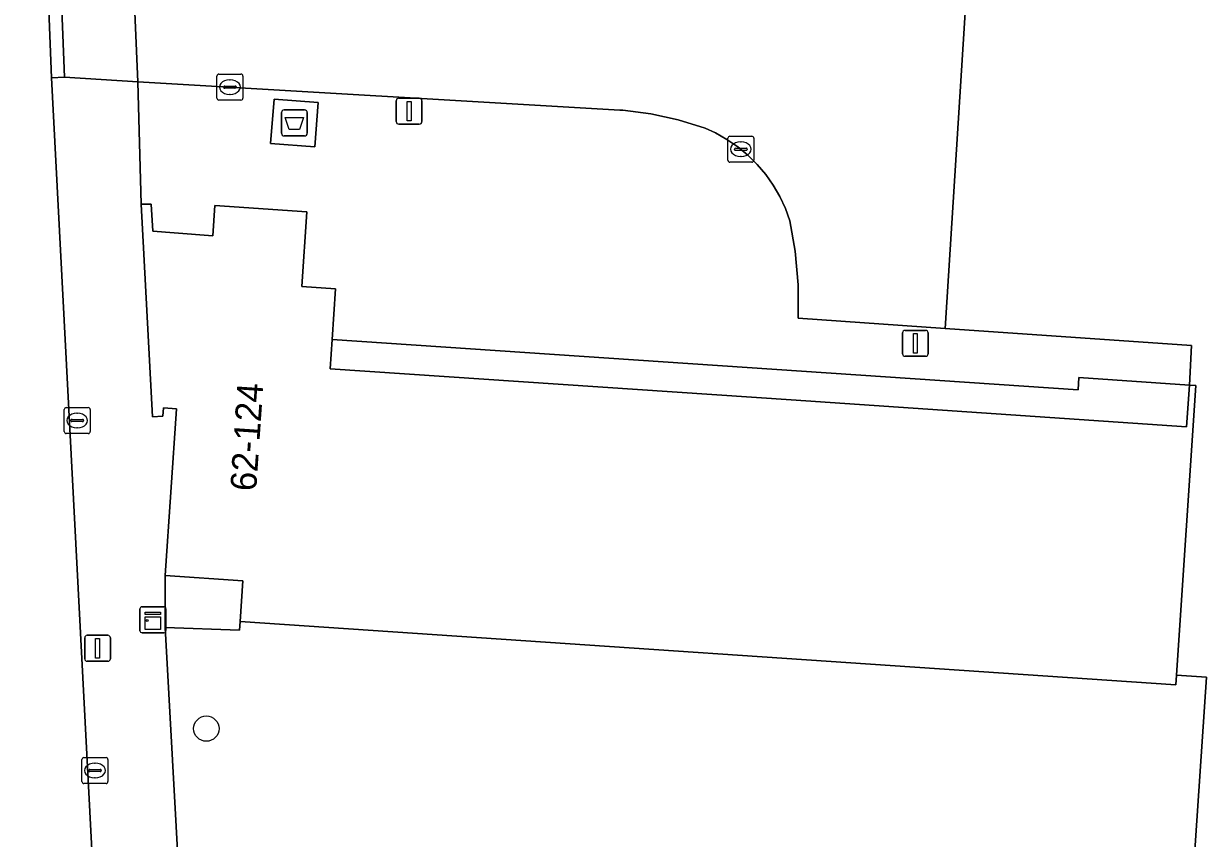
# Model space of a CAD drawing. Extents: x 161084 to 161928, y 385354 to 386522.
# Drawn here: x 161817.92 to 161863.48, y 386010 to 386041.39 of the extents above; entities that cross this region are included whole.
import ezdxf

# ---------------------------------------------------------------- set-up
doc = ezdxf.new("R2010")
doc.units = 0
for name, color, linetype in [('IMGEO_Afval_apart_plaats', 7, 'Continuous'), ('IMGEO_Berm_groen', 7, 'Continuous'), ('IMGEO_Boom', 7, 'Continuous'), ('IMGEO_Groenvoorziening', 7, 'Continuous'), ('IMGEO_Kast', 7, 'Continuous'), ('IMGEO_Kolk', 7, 'Continuous'), ('IMGEO_Lichtmast', 7, 'Continuous'), ('IMGEO_Pand', 7, 'Continuous'), ('IMGEO_Pand_nummerreeks', 7, 'Continuous'), ('IMGEO_Parkeervlak_open', 7, 'Continuous'), ('IMGEO_Rijbaan_lokaal_open', 7, 'Continuous'), ('IMGEO_Voetpad_gesloten', 7, 'Continuous'), ('IMGEO_Voetpad_open', 7, 'Continuous')]:
    doc.layers.add(name, color=color, linetype=linetype)

msp = doc.modelspace()

# ---------------------------------------------------------------- linework, layer by layer
at = {"layer": 'IMGEO_Afval_apart_plaats'}
for p, q in [((161827.851, 386037.168), (161827.851, 386037.968)), ((161827.851, 386037.968), (161827.851, 386037.168)), ((161827.951, 386038.068), (161828.741, 386038.068)), ((161828.741, 386038.068), (161827.951, 386038.068)), ((161828.841, 386037.968), (161828.841, 386037.168)), ((161828.841, 386037.168), (161828.841, 386037.968)), ((161828.741, 386037.068), (161827.951, 386037.068)), ((161827.951, 386037.068), (161828.741, 386037.068))]:
    msp.add_line(p, q, dxfattribs=at)
msp.add_lwpolyline([(161827.994, 386037.782), (161828.698, 386037.782), (161828.549, 386037.312), (161828.143, 386037.312), (161827.994, 386037.782)], dxfattribs=at)
for centre, start, end in [((161827.951, 386037.968), 90, 180), ((161827.951, 386037.968), 90, 180), ((161828.741, 386037.968), 0, 90), ((161828.741, 386037.968), 360, 90), ((161827.951, 386037.168), 180, 270), ((161827.951, 386037.168), 180, 270), ((161828.741, 386037.168), 270, 0), ((161828.741, 386037.168), 270, 0)]:
    msp.add_arc(centre, 0.1, start, end, dxfattribs=at)
at = {"layer": 'IMGEO_Berm_groen'}
msp.add_lwpolyline([(161855.492, 386062.33), (161853.415, 386029.641), (161862.912, 386028.986), (161862.83, 386027.468), (161863.082, 386027.451), (161862.326, 386016.281), (161863.481, 386016.205), (161862.401, 386000)], dxfattribs=at)
at = {"layer": 'IMGEO_Boom'}
msp.add_circle((161824.954, 386014.226), 0.489, dxfattribs=at)
at = {"layer": 'IMGEO_Groenvoorziening'}
msp.add_lwpolyline([(161863.481, 386016.205), (161862.326, 386016.281), (161862.301, 386015.917), (161826.255, 386018.358), (161826.232, 386018.019), (161823.362, 386018.13), (161824.364, 386000), (161824.366, 385998.161), (161842.922, 385996.894), (161860.312, 385995.707), (161862.107, 385995.589), (161862.401, 386000)], close=True, dxfattribs=at)
at = {"layer": 'IMGEO_Kast'}
for p, q in [((161822.397, 386017.999), (161822.397, 386018.84)), ((161822.397, 386018.84), (161822.397, 386017.999)), ((161822.472, 386018.924), (161823.313, 386018.924)), ((161823.313, 386018.924), (161822.472, 386018.924)), ((161823.397, 386018.849), (161823.397, 386018.008)), ((161823.397, 386018.008), (161823.397, 386018.849)), ((161823.322, 386017.924), (161822.481, 386017.924)), ((161822.481, 386017.924), (161823.322, 386017.924))]:
    msp.add_line(p, q, dxfattribs=at)
for points in [[(161822.592, 386018.714), (161823.192, 386018.714), (161823.192, 386018.629), (161822.592, 386018.629), (161822.592, 386018.714)], [(161822.592, 386018.539), (161823.192, 386018.539), (161823.192, 386018.05), (161822.592, 386018.05), (161822.592, 386018.539)]]:
    msp.add_lwpolyline(points, dxfattribs=at)
msp.add_circle((161822.676, 386018.388), 0.0377, dxfattribs=at)
for centre, start, end in [((161822.475, 386018.846), 92.4484, 184.2845), ((161822.475, 386018.846), 92.4484, 184.2845), ((161823.319, 386018.846), 2.4484, 94.2845), ((161823.319, 386018.846), 2.4484, 94.2845), ((161822.475, 386018.002), 182.4484, 274.2845), ((161822.475, 386018.002), 182.4484, 274.2845), ((161823.319, 386018.002), 272.4484, 4.2845), ((161823.319, 386018.002), 272.4484, 4.2845)]:
    msp.add_arc(centre, 0.0779, start, end, dxfattribs=at)
at = {"layer": 'IMGEO_Kolk'}
for p, q in [((161825.362, 386038.522), (161825.362, 386039.374)), ((161825.437, 386039.448), (161826.289, 386039.448)), ((161825.85, 386039.228), (161825.875, 386039.228)), ((161826.363, 386039.374), (161826.363, 386038.522)), ((161825.621, 386038.942), (161825.621, 386038.954)), ((161826.059, 386038.905), (161825.661, 386038.905)), ((161825.664, 386038.991), (161826.062, 386038.991)), ((161825.873, 386038.668), (161825.848, 386038.668)), ((161826.105, 386038.954), (161826.105, 386038.942)), ((161826.289, 386038.448), (161825.437, 386038.448)), ((161845.046, 386036.129), (161845.046, 386036.981)), ((161845.121, 386037.055), (161845.973, 386037.055)), ((161845.534, 386036.835), (161845.559, 386036.835)), ((161846.047, 386036.981), (161846.047, 386036.129)), ((161845.305, 386036.549), (161845.305, 386036.561)), ((161845.743, 386036.512), (161845.345, 386036.512)), ((161845.348, 386036.598), (161845.746, 386036.598)), ((161845.557, 386036.275), (161845.532, 386036.275)), ((161845.789, 386036.561), (161845.789, 386036.549)), ((161845.973, 386036.055), (161845.121, 386036.055)), ((161819.478, 386025.674), (161819.478, 386026.526)), ((161819.553, 386026.6), (161820.405, 386026.6)), ((161819.966, 386026.38), (161819.991, 386026.38)), ((161820.479, 386026.526), (161820.479, 386025.674)), ((161819.737, 386026.094), (161819.737, 386026.106)), ((161820.175, 386026.057), (161819.777, 386026.057)), ((161819.78, 386026.143), (161820.178, 386026.143)), ((161819.989, 386025.82), (161819.964, 386025.82)), ((161820.221, 386026.106), (161820.221, 386026.094)), ((161820.405, 386025.6), (161819.553, 386025.6)), ((161820.162, 386012.186), (161820.162, 386013.038)), ((161820.237, 386013.112), (161821.089, 386013.112)), ((161821.163, 386013.038), (161821.163, 386012.186)), ((161820.421, 386012.606), (161820.421, 386012.618)), ((161820.464, 386012.655), (161820.862, 386012.655)), ((161820.65, 386012.892), (161820.675, 386012.892)), ((161820.905, 386012.618), (161820.905, 386012.606)), ((161820.859, 386012.569), (161820.461, 386012.569)), ((161820.673, 386012.332), (161820.648, 386012.332)), ((161821.089, 386012.112), (161820.237, 386012.112))]:
    msp.add_line(p, q, dxfattribs=at)
for points in [[(161825.362, 386038.522), (161825.362, 386039.374)], [(161825.437, 386039.448), (161826.289, 386039.448)], [(161826.363, 386039.374), (161826.363, 386038.522)], [(161826.289, 386038.448), (161825.437, 386038.448)], [(161845.046, 386036.129), (161845.046, 386036.981)], [(161845.121, 386037.055), (161845.973, 386037.055)], [(161846.047, 386036.981), (161846.047, 386036.129)], [(161845.973, 386036.055), (161845.121, 386036.055)], [(161819.478, 386025.674), (161819.478, 386026.526)], [(161819.553, 386026.6), (161820.405, 386026.6)], [(161820.479, 386026.526), (161820.479, 386025.674)], [(161820.405, 386025.6), (161819.553, 386025.6)], [(161820.162, 386012.186), (161820.162, 386013.038)], [(161820.237, 386013.112), (161821.089, 386013.112)], [(161821.163, 386013.038), (161821.163, 386012.186)], [(161821.089, 386012.112), (161820.237, 386012.112)]]:
    msp.add_lwpolyline(points, dxfattribs=at)
for centre, radius, start, end in [((161825.439, 386039.372), 0.0765, 91.552, 178.448), ((161825.439, 386039.372), 0.0765, 91.552, 178.448), ((161826.287, 386039.372), 0.0765, 1.552, 88.448), ((161826.287, 386039.372), 0.0765, 1.552, 88.448), ((161825.661, 386038.951), 0.0403, 85.8775, 175.7526), ((161825.658, 386038.941), 0.0366, 178.938, 274.7102), ((161826.062, 386038.948), 0.043, 264.8664, 352.4533), ((161826.066, 386038.953), 0.0386, 1.7309, 96.639), ((161825.439, 386038.524), 0.0765, 181.552, 268.448), ((161825.439, 386038.524), 0.0765, 181.552, 268.448), ((161826.287, 386038.524), 0.0765, 271.552, 358.448), ((161826.287, 386038.524), 0.0765, 271.552, 358.448), ((161845.123, 386036.979), 0.0765, 91.552, 178.448), ((161845.123, 386036.979), 0.0765, 91.552, 178.448), ((161845.971, 386036.979), 0.0765, 1.552, 88.448), ((161845.971, 386036.979), 0.0765, 1.552, 88.448), ((161845.345, 386036.558), 0.0403, 85.8775, 175.7526), ((161845.342, 386036.548), 0.0366, 178.938, 274.7102), ((161845.746, 386036.555), 0.043, 264.8664, 352.4533), ((161845.75, 386036.56), 0.0386, 1.7309, 96.639), ((161845.123, 386036.131), 0.0765, 181.552, 268.448), ((161845.123, 386036.131), 0.0765, 181.552, 268.448), ((161845.971, 386036.131), 0.0765, 271.552, 358.448), ((161845.971, 386036.131), 0.0765, 271.552, 358.448), ((161819.555, 386026.524), 0.0765, 91.552, 178.448), ((161819.555, 386026.524), 0.0765, 91.552, 178.448), ((161820.403, 386026.524), 0.0765, 1.552, 88.448), ((161820.403, 386026.524), 0.0765, 1.552, 88.448), ((161819.777, 386026.103), 0.0403, 85.8775, 175.7526), ((161819.774, 386026.093), 0.0366, 178.938, 274.7102), ((161820.178, 386026.1), 0.043, 264.8664, 352.4533), ((161820.182, 386026.105), 0.0386, 1.7309, 96.639), ((161819.555, 386025.676), 0.0765, 181.552, 268.448), ((161819.555, 386025.676), 0.0765, 181.552, 268.448), ((161820.403, 386025.676), 0.0765, 271.552, 358.448), ((161820.403, 386025.676), 0.0765, 271.552, 358.448), ((161820.239, 386013.036), 0.0765, 91.552, 178.448), ((161820.239, 386013.036), 0.0765, 91.552, 178.448), ((161821.087, 386013.036), 0.0765, 1.552, 88.448), ((161821.087, 386013.036), 0.0765, 1.552, 88.448), ((161820.461, 386012.615), 0.0403, 85.8775, 175.7526), ((161820.458, 386012.605), 0.0366, 178.938, 274.7102), ((161820.862, 386012.612), 0.043, 264.8664, 352.4533), ((161820.866, 386012.617), 0.0386, 1.7309, 96.639), ((161820.239, 386012.188), 0.0765, 181.552, 268.448), ((161820.239, 386012.188), 0.0765, 181.552, 268.448), ((161821.087, 386012.188), 0.0765, 271.552, 358.448), ((161821.087, 386012.188), 0.0765, 271.552, 358.448)]:
    msp.add_arc(centre, radius, start, end, dxfattribs=at)
for centre, major_axis, ratio, start_param, end_param in [((161825.849, 386038.948), (-0.387, 0.002), 0.722429, 4.712389, 7.853982), ((161825.874, 386038.948), (-0.39, 0.002), 0.717154, 1.570796, 4.712389), ((161845.533, 386036.555), (-0.387, 0.002), 0.722429, 4.712389, 7.853982), ((161845.558, 386036.555), (-0.39, 0.002), 0.717154, 1.570796, 4.712389), ((161819.965, 386026.1), (-0.387, 0.002), 0.722429, 4.712389, 7.853982), ((161819.99, 386026.1), (-0.39, 0.002), 0.717154, 1.570796, 4.712389), ((161820.649, 386012.612), (-0.387, 0.002), 0.722429, 4.712389, 7.853982), ((161820.674, 386012.612), (-0.39, 0.002), 0.717154, 1.570796, 4.712389)]:
    msp.add_ellipse(centre, major_axis=major_axis, ratio=ratio, start_param=start_param, end_param=end_param, dxfattribs=at)
at = {"layer": 'IMGEO_Lichtmast'}
for p, q in [((161832.27, 386037.621), (161832.27, 386038.421)), ((161832.27, 386038.421), (161832.27, 386037.621)), ((161832.37, 386038.521), (161833.16, 386038.521)), ((161833.16, 386038.521), (161832.37, 386038.521)), ((161833.26, 386038.421), (161833.26, 386037.621)), ((161833.26, 386037.621), (161833.26, 386038.421)), ((161833.16, 386037.521), (161832.37, 386037.521)), ((161832.37, 386037.521), (161833.16, 386037.521)), ((161851.775, 386028.675), (161851.775, 386029.475)), ((161851.775, 386029.475), (161851.775, 386028.675)), ((161851.875, 386029.575), (161852.665, 386029.575)), ((161852.665, 386029.575), (161851.875, 386029.575)), ((161852.765, 386029.475), (161852.765, 386028.675)), ((161852.765, 386028.675), (161852.765, 386029.475)), ((161852.665, 386028.575), (161851.875, 386028.575)), ((161851.875, 386028.575), (161852.665, 386028.575)), ((161820.267, 386016.922), (161820.267, 386017.722)), ((161820.267, 386017.722), (161820.267, 386016.922)), ((161820.367, 386017.822), (161821.157, 386017.822)), ((161821.157, 386017.822), (161820.367, 386017.822)), ((161821.257, 386017.722), (161821.257, 386016.922)), ((161821.257, 386016.922), (161821.257, 386017.722)), ((161821.157, 386016.822), (161820.367, 386016.822)), ((161820.367, 386016.822), (161821.157, 386016.822))]:
    msp.add_line(p, q, dxfattribs=at)
for points in [[(161832.69, 386038.396), (161832.84, 386038.396), (161832.84, 386037.646), (161832.69, 386037.646), (161832.69, 386038.396)], [(161852.195, 386029.45), (161852.345, 386029.45), (161852.345, 386028.7), (161852.195, 386028.7), (161852.195, 386029.45)], [(161820.687, 386017.697), (161820.837, 386017.697), (161820.837, 386016.947), (161820.687, 386016.947), (161820.687, 386017.697)]]:
    msp.add_lwpolyline(points, dxfattribs=at)
for centre, start, end in [((161832.37, 386038.421), 90, 180), ((161832.37, 386038.421), 90, 180), ((161833.16, 386038.421), 0, 90), ((161833.16, 386038.421), 360, 90), ((161832.37, 386037.621), 180, 270), ((161832.37, 386037.621), 180, 270), ((161833.16, 386037.621), 270, 0), ((161833.16, 386037.621), 270, 0), ((161851.875, 386029.475), 90, 180), ((161851.875, 386029.475), 90, 180), ((161852.665, 386029.475), 0, 90), ((161852.665, 386029.475), 360, 90), ((161851.875, 386028.675), 180, 270), ((161851.875, 386028.675), 180, 270), ((161852.665, 386028.675), 270, 0), ((161852.665, 386028.675), 270, 0), ((161820.367, 386017.722), 90, 180), ((161820.367, 386017.722), 90, 180), ((161821.157, 386017.722), 0, 90), ((161821.157, 386017.722), 360, 90), ((161820.367, 386016.922), 180, 270), ((161820.367, 386016.922), 180, 270), ((161821.157, 386016.922), 270, 0), ((161821.157, 386016.922), 270, 0)]:
    msp.add_arc(centre, 0.1, start, end, dxfattribs=at)
at = {"layer": 'IMGEO_Pand'}
msp.add_lwpolyline([(161822.888, 386033.395), (161822.831, 386034.443), (161822.44, 386034.439), (161822.885, 386026.242), (161823.281, 386026.266), (161823.303, 386026.585), (161823.8, 386026.551), (161823.365, 386020.125), (161826.36, 386019.922), (161826.255, 386018.358), (161862.301, 386015.917), (161862.326, 386016.281), (161863.082, 386027.451), (161862.83, 386027.468), (161862.721, 386025.861), (161847.488, 386026.892), (161829.723, 386028.095), (161829.799, 386029.223), (161829.932, 386031.178), (161828.629, 386031.266), (161828.824, 386034.146), (161825.279, 386034.386), (161825.2, 386033.219), (161823.711, 386033.332)], close=True, dxfattribs=at)
at = {"layer": 'IMGEO_Parkeervlak_open'}
msp.add_lwpolyline([(161828.501, 386043.836), (161822.098, 386044.216), (161822.312, 386039.155), (161840.882, 386038.064), (161840.996, 386038.055), (161842.075, 386037.919), (161843.137, 386037.687), (161844.175, 386037.361), (161844.566, 386037.183), (161845.008, 386036.934), (161845.426, 386036.648), (161845.817, 386036.325), (161846.178, 386035.968), (161846.505, 386035.581), (161846.797, 386035.166), (161847.05, 386034.727), (161847.263, 386034.266), (161847.434, 386033.789), (161847.64, 386032.621), (161847.755, 386031.333), (161847.755, 386030.041), (161853.415, 386029.641), (161855.492, 386062.33)], dxfattribs=at)
at = {"layer": 'IMGEO_Rijbaan_lokaal_open'}
msp.add_lwpolyline([(161811.077, 386059.751), (161812.831, 386024.794), (161813.76, 386007.295), (161814.162, 386000.009), (161815.315, 385974.355), (161822.36, 385974.707), (161821.739, 385986.755), (161821.04, 385999.964), (161818.994, 386039.308), (161818.783, 386044.547), (161817.865, 386062.262)], dxfattribs=at)
at = {"layer": 'IMGEO_Voetpad_gesloten'}
msp.add_lwpolyline([(161829.264, 386038.356), (161827.563, 386038.49), (161827.428, 386036.78), (161829.129, 386036.646)], close=True, dxfattribs=at)
at = {"layer": 'IMGEO_Voetpad_open'}
for points in [[(161819.284, 386044.564), (161818.783, 386044.547), (161818.994, 386039.308), (161819.491, 386039.333)], [(161822.098, 386044.216), (161819.284, 386044.564), (161819.491, 386039.333), (161822.312, 386039.155)], [(161847.05, 386034.727), (161846.797, 386035.166), (161846.505, 386035.581), (161846.178, 386035.968), (161845.817, 386036.325), (161845.426, 386036.648), (161845.008, 386036.934), (161844.566, 386037.183), (161844.175, 386037.361), (161843.137, 386037.687), (161842.075, 386037.919), (161840.996, 386038.055), (161840.882, 386038.064), (161822.312, 386039.155), (161822.44, 386034.439), (161822.831, 386034.443), (161822.888, 386033.395), (161823.711, 386033.332), (161825.2, 386033.219), (161825.279, 386034.386), (161828.824, 386034.146), (161828.629, 386031.266), (161829.932, 386031.178), (161829.799, 386029.223), (161858.538, 386027.278), (161858.57, 386027.757), (161862.83, 386027.468), (161862.912, 386028.986), (161853.415, 386029.641), (161847.755, 386030.041), (161847.755, 386031.333), (161847.64, 386032.621), (161847.434, 386033.789), (161847.263, 386034.266)], [(161829.129, 386036.646), (161827.428, 386036.78), (161827.563, 386038.49), (161829.264, 386038.356)], [(161858.57, 386027.757), (161858.538, 386027.278), (161829.799, 386029.223), (161829.723, 386028.095), (161847.488, 386026.892), (161862.721, 386025.861), (161862.83, 386027.468)], [(161826.36, 386019.922), (161823.365, 386020.125), (161823.362, 386018.13), (161826.232, 386018.019), (161826.255, 386018.358)]]:
    msp.add_lwpolyline(points, close=True, dxfattribs=at)
for points in [[(161823.362, 386018.13), (161823.365, 386020.125), (161823.8, 386026.551), (161823.303, 386026.585), (161823.281, 386026.266), (161822.885, 386026.242), (161822.44, 386034.439), (161822.312, 386039.155), (161819.491, 386039.333), (161818.994, 386039.308), (161821.04, 385999.964), (161821.739, 385986.755), (161822.36, 385974.707), (161822.466, 385971.713), (161824.409, 385933.649), (161824.543, 385930.825), (161826.78, 385887.396), (161827.216, 385878.955), (161827.441, 385874.599)], [(161823.971, 385866.826), (161823.317, 385866.436), (161822.631, 385866.106), (161821.919, 385865.839), (161821.185, 385865.636), (161820.549, 385863.056), (161829.383, 385862.523), (161829.675, 385862.505), (161829.718, 385863.763), (161830.921, 385881.723), (161832.124, 385899.683), (161833.343, 385917.876), (161834.546, 385935.835), (161835.719, 385953.351), (161834.342, 385953.452), (161826.493, 385954.025), (161824.899, 385985.545), (161824.722, 385988.511), (161824.708, 385988.802), (161824.369, 385995.674), (161824.366, 385998.161), (161824.364, 386000), (161823.362, 386018.13)]]:
    msp.add_lwpolyline(points, dxfattribs=at)

# ---------------------------------------------------------------- texts
at = {"layer": 'IMGEO_Pand_nummerreeks'}
msp.add_text('62-124', height=1, rotation=86.1273, dxfattribs=at).set_placement((161826.871, 386023.357))

doc.saveas('drawing.dxf')
